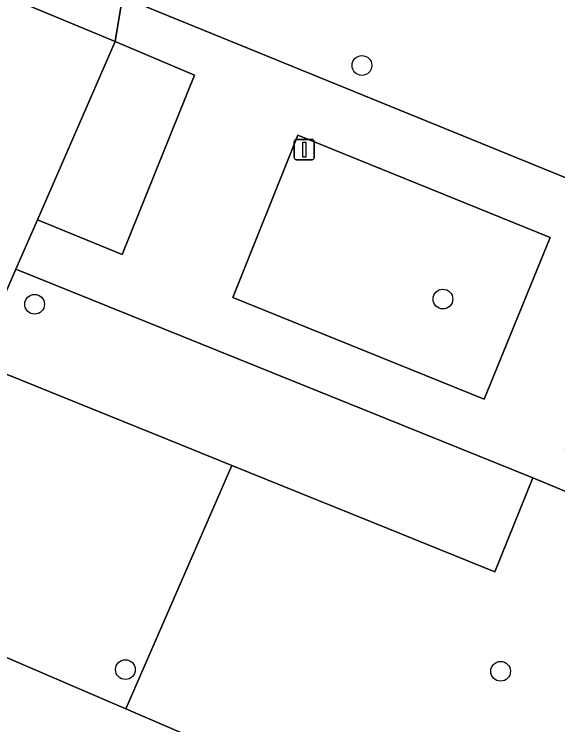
# Model space of a CAD drawing. Extents: x 162803 to 163818, y 381639 to 382475.
# Drawn here: x 163414.93 to 163441.83, y 382041.86 to 382077.03 of the extents above; entities that cross this region are included whole.
import ezdxf

# ---------------------------------------------------------------- set-up
doc = ezdxf.new("R2010")
doc.units = 0
for name, color, linetype in [('IMGEO_Boom', 7, 'Continuous'), ('IMGEO_Groenvoorziening', 7, 'Continuous'), ('IMGEO_Lichtmast', 7, 'Continuous'), ('IMGEO_Voetpad_open', 7, 'Continuous')]:
    doc.layers.add(name, color=color, linetype=linetype)

msp = doc.modelspace()

# ---------------------------------------------------------------- linework, layer by layer
at = {"layer": 'IMGEO_Boom'}
for centre in [(163432.138, 382074.493), (163436.148, 382062.933), (163415.94, 382062.677), (163420.43, 382044.592), (163439, 382044.509)]:
    msp.add_circle(centre, 0.489, dxfattribs=at)
at = {"layer": 'IMGEO_Groenvoorziening'}
for points in [[(163471.48, 382096.869), (163461.73, 382099.28), (163461.147, 382096.87), (163455.312, 382098.263), (163455.899, 382100.722), (163433.426, 382106.281), (163427.456, 382107.757), (163426.096, 382101.063), (163425.098, 382101.266), (163420.281, 382077.89), (163455.304, 382063.597), (163456.21, 382065.826), (163460.312, 382064.157), (163459.891, 382063.146), (163460.638, 382062.885), (163464.449, 382074.831), (163465.632, 382078.539)], [(163416.08, 382066.846), (163420.28, 382065.146), (163423.844, 382074.02), (163419.922, 382075.685)], [(163438.189, 382057.973), (163441.449, 382065.975), (163428.967, 382071.045), (163425.745, 382063.005)], [(163425.697, 382054.699), (163433.421, 382051.571), (163438.716, 382049.427), (163440.6, 382054.08), (163415.018, 382064.418), (163413.022, 382059.832), (163423.221, 382055.702)], [(163423.221, 382055.702), (163413.022, 382059.832), (163408.416, 382049.247), (163409.048, 382047.558), (163418.001, 382043.707), (163420.454, 382042.652), (163425.697, 382054.699)], [(163425.697, 382054.699), (163420.454, 382042.652), (163428.107, 382039.359), (163438.211, 382035.013), (163449.05, 382030.35), (163453.565, 382041.904), (163452.311, 382043.913), (163447.838, 382051.076), (163440.6, 382054.08), (163438.716, 382049.427), (163433.421, 382051.571)]]:
    msp.add_lwpolyline(points, close=True, dxfattribs=at)
at = {"layer": 'IMGEO_Lichtmast'}
for p, q in [((163428.786, 382069.931), (163428.786, 382070.731)), ((163428.786, 382070.731), (163428.786, 382069.931)), ((163428.886, 382070.831), (163429.676, 382070.831)), ((163429.676, 382070.831), (163428.886, 382070.831)), ((163429.776, 382070.731), (163429.776, 382069.931)), ((163429.776, 382069.931), (163429.776, 382070.731)), ((163429.676, 382069.831), (163428.886, 382069.831)), ((163428.886, 382069.831), (163429.676, 382069.831))]:
    msp.add_line(p, q, dxfattribs=at)
msp.add_lwpolyline([(163429.206, 382070.706), (163429.356, 382070.706), (163429.356, 382069.956), (163429.206, 382069.956), (163429.206, 382070.706)], dxfattribs=at)
for centre, start, end in [((163428.886, 382070.731), 90, 180), ((163428.886, 382070.731), 90, 180), ((163429.676, 382070.731), 0, 90), ((163429.676, 382070.731), 360, 90), ((163428.886, 382069.931), 180, 270), ((163428.886, 382069.931), 180, 270), ((163429.676, 382069.931), 270, 0), ((163429.676, 382069.931), 270, 0)]:
    msp.add_arc(centre, 0.1, start, end, dxfattribs=at)
at = {"layer": 'IMGEO_Voetpad_open'}
for points in [[(163361.874, 382101.334), (163345.456, 382107.927), (163344.697, 382106.036), (163352.724, 382102.815), (163351.288, 382099.377), (163353.105, 382098.563), (163354.591, 382102.026), (163366.5, 382097.218), (163364.844, 382093.415), (163366.787, 382092.568), (163368.487, 382096.481), (163386.983, 382089.057), (163385.058, 382084.606), (163386.793, 382083.85), (163388.741, 382088.317), (163410.25, 382079.704), (163419.922, 382075.685), (163420.281, 382077.89), (163418.342, 382078.658), (163416.208, 382079.515)], [(163446.128, 382065.121), (163458.191, 382060.301), (163460.409, 382059.416), (163461.119, 382061.247), (163458.942, 382062.112), (163455.304, 382063.597), (163420.281, 382077.89), (163419.922, 382075.685), (163423.844, 382074.02), (163420.28, 382065.146), (163416.08, 382066.846), (163415.018, 382064.418), (163440.6, 382054.08), (163447.838, 382051.076), (163452.311, 382043.913), (163453.565, 382041.904), (163454.487, 382044.265), (163449.232, 382052.657), (163442.211, 382055.467), (163442.454, 382056.064)], [(163438.189, 382057.973), (163425.745, 382063.005), (163428.967, 382071.045), (163441.449, 382065.975)]]:
    msp.add_lwpolyline(points, close=True, dxfattribs=at)
for points in [[(163419.922, 382075.685), (163410.25, 382079.704)], [(163407.094, 382046.208), (163408.416, 382049.247), (163413.022, 382059.832), (163415.018, 382064.418), (163416.08, 382066.846), (163419.922, 382075.685)], [(163428.107, 382039.359), (163420.454, 382042.652), (163418.001, 382043.707), (163409.048, 382047.558), (163408.416, 382049.247), (163407.094, 382046.208)]]:
    msp.add_lwpolyline(points, dxfattribs=at)

doc.saveas('drawing.dxf')
